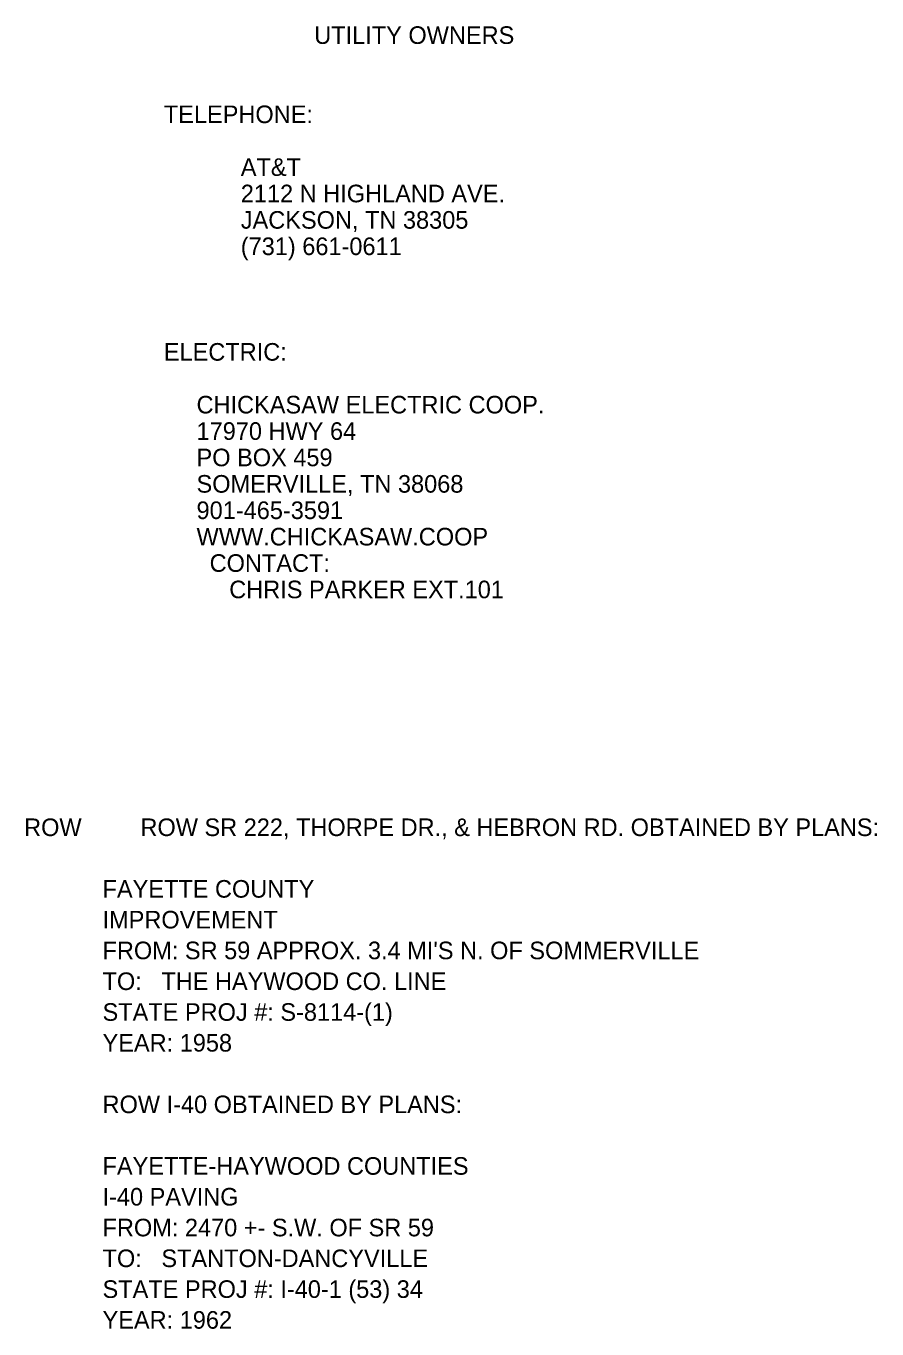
# Model space of a CAD drawing. Extents: x 941041 to 969446, y 397014 to 416764.
# Drawn here: x 963484.9 to 963726.6, y 407787 to 408157.2 of the extents above; entities that cross this region are included whole.
import ezdxf

# ---------------------------------------------------------------- set-up
doc = ezdxf.new("R2010")
doc.units = 0
doc.layers.add('SURVEY - PROPERTY - ROW Lines Text', color=7, linetype='Continuous')
doc.layers.add('SURVEY - UTILITIES - Owners', color=7, linetype='Continuous')

msp = doc.modelspace()

# ---------------------------------------------------------------- texts
at = {"layer": 'SURVEY - PROPERTY - ROW Lines Text'}
for s, p in [('ROW         ROW SR 222, THORPE DR., & HEBRON RD. OBTAINED BY PLANS:', (963484.34, 407927.01)), ('            FAYETTE COUNTY', (963484.34, 407909.51)), ('            IMPROVEMENT', (963484.34, 407900.76)), ("            FROM: SR 59 APPROX. 3.4 MI'S N. OF SOMMERVILLE", (963484.34, 407892.02)), ('            TO:   THE HAYWOOD CO. LINE', (963484.34, 407883.27)), ('            STATE PROJ #: S-8114-(1)', (963484.34, 407874.52)), ('            YEAR: 1958', (963484.34, 407865.77)), ('            ROW I-40 OBTAINED BY PLANS:', (963484.34, 407848.28)), ('            FAYETTE-HAYWOOD COUNTIES', (963484.34, 407830.78)), ('            I-40 PAVING', (963484.34, 407822.03)), ('            FROM: 2470 +- S.W. OF SR 59', (963484.34, 407813.28)), ('            TO:   STANTON-DANCYVILLE', (963484.34, 407804.54)), ('            STATE PROJ #: I-40-1 (53) 34', (963484.34, 407795.79)), ('            YEAR: 1962', (963484.34, 407787.04))]:
    msp.add_text(s, height=4.998, dxfattribs=at).set_placement(p)
at = {"layer": 'SURVEY - UTILITIES - Owners'}
for s, p in [('                       UTILITY OWNERS', (963524.03, 408152.08)), ('TELEPHONE:', (963524.03, 408129.58)), (' AT&T', (963544.03, 408114.58)), (' 2112 N HIGHLAND AVE.', (963544.03, 408107.08)), (' JACKSON, TN 38305', (963544.03, 408099.58)), (' (731) 661-0611', (963544.03, 408092.08)), ('ELECTRIC:', (963524.03, 408062.08)), ('     CHICKASAW ELECTRIC COOP.', (963524.03, 408047.08)), ('     17970 HWY 64', (963524.03, 408039.58)), ('     PO BOX 459', (963524.03, 408032.08)), ('     SOMERVILLE, TN 38068', (963524.03, 408024.58)), ('     901-465-3591', (963524.03, 408017.08)), ('     WWW.CHICKASAW.COOP', (963524.03, 408009.58)), ('       CONTACT:', (963524.03, 408002.08)), ('          CHRIS PARKER EXT.101', (963524.03, 407994.58))]:
    msp.add_text(s, height=5, dxfattribs=at).set_placement(p)

doc.saveas('drawing.dxf')
